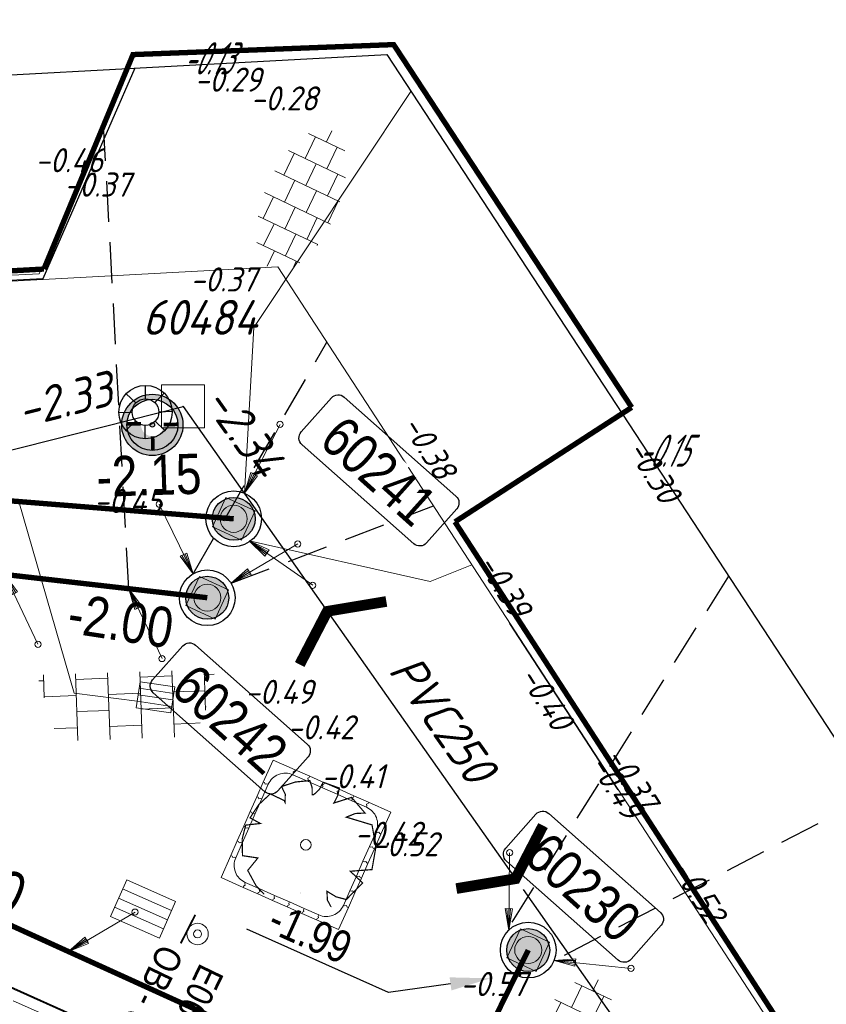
# Model space of a CAD drawing. Header units: metres. Extents: x 111546 to 149831, y 498798 to 507863.
# Tile 713 of 1056: x 112098 to 112113, y 501583 to 501601. Entities that reach past the tile are written whole.
import ezdxf
from ezdxf import colors
from ezdxf.entities.mleader import LeaderData, LeaderLine
from ezdxf.enums import TextEntityAlignment as Align
from ezdxf.math import Vec2, Vec3

# ---------------------------------------------------------------- set-up
doc = ezdxf.new("R2010")
doc.units = ezdxf.units.M
for name, pattern in [('ACAD_ISO13W100', [36, 12, -3, 12, -3, 0, -3, 0, -3]), ('DASHDOT', [25.4, 12.7, -6.35, 0, -6.35]), ('DASHED', [19.05, 12.7, -6.35]), ('HIDDENX2', [19.05, 12.7, -6.35]), ('JIS_02_0.7', [1.35, 0.75, -0.6]), ('RI-HWA', [7.4, 5, -2.4])]:
    doc.linetypes.add(name, pattern=pattern)
for name, color, linetype in [('0-bs-hoogte dorpel', 130, 'Continuous'), ('0-hoogte mv-bestaand', 253, 'Continuous'), ('0-werkgrens', 210, 'FENCELINE1'), ('2-nw- bob-DWA', 20, 'Continuous'), ('2-nw-bob-HWA', 160, 'Continuous'), ('2-nw-diameter DWA', 20, 'Continuous'), ('2-nw-DWA inspectieput nr', 2, 'Continuous'), ('2-nw-HWA inspectieput nr', 2, 'Continuous'), ('2-nw-inspectieput-DWA-PP', 93, 'Continuous'), ('2-nw-inspectieput-HWA', 160, 'Continuous'), ('2-nw-streng-DWA PVC', 131, 'DASHED'), ('2-nw-streng-HWA', 160, 'RI-HWA'), ('2-vw-DWA Put inspectie nummer', 54, 'Continuous'), ('2-vw-DWA-streng-PVC250-excl grondwerk', 41, 'RI-HWA-V'), ('2-vw-DWA-streng-volschuimen-PVC 250', 54, 'RI-VOLSCHUIMEN'), ('2-vw-Put inspectie', 54, 'DASHED'), ('2-vw-schildmuur', 40, 'Continuous'), ('2-vw-Streng gemengd  bobtot', 54, 'Continuous'), ('2-vw-Streng gemengd diameter', 54, 'Continuous'), ('3-vw-band-ob 6x20', 30, 'Continuous'), ('3-vw-band-trb-13-15x25', 230, 'Continuous'), ('3-vw-HV-304010-Opbreken tegels-opp', 150, 'AI-KADASTRAAL'), ('3-vw-lichtmast- ter (ver)plaatsen-verwijderen', 200, 'Continuous'), ('3-vw-verkeersbord tekst', 3, 'JIS_02_0.7'), ('6-OVL-nw-lichtmast D+E', 150, 'Continuous'), ('6-OVL-nw-lichtmast nr', 2, 'Continuous'), ('B01_HOOFDGEBOUW', 1, 'Continuous'), ('Q26_BOOM', 252, 'Continuous'), ('V02_KNTOPENVERH', 252, 'Continuous')]:
    doc.layers.add(name, color=color, linetype=linetype)
for name, color, linetype, lineweight in [('0-kadastrale percelen', 253, 'AI-KADASTRAAL', 9), ('2-nw-inlaat-dwa 125', 10, 'Continuous', 15), ('2-nw-inlaat-hwa 125', 160, 'Continuous', 15), ('2-YY-huisaansluiting DWA 125mm', 10, 'HIDDENX2', 30), ('2-YY-kolkleiding HWA 125mm', 150, 'Continuous', 15), ('3-nw-arcering-trottoir', 2, 'Continuous', 15), ('3-nw-band-ob 10x20', 7, 'Continuous', 13), ('3-nw-band-ob 10x20-achterkant', 7, 'DASHDOT', 13), ('3-nw-band-trb18-20x20-achterkant-zandbed', 161, 'ACAD_ISO13W100', 15), ('3-nw-band-trb18-20x20-voorkant-zandbed', 7, 'Continuous', 13), ('3-nw-boomkrans', 3, 'Continuous', 13), ('3-nw-kolk-stratkolk', 7, 'Continuous', 13), ('3-nw-putrand-bestrating-dwa', 30, 'Continuous', 13), ('3-nw-putrand-bestrating-hwa', 151, 'Continuous', 13), ('3-vw-kolk-straatkolk', 50, 'Continuous', 13), ('3-vw-verharding', 3, 'Continuous', 15), ('3-vw-verkeersbord-paal', 7, 'Continuous', 15)]:
    doc.layers.add(name, color=color, linetype=linetype, lineweight=lineweight)
doc.layers.add('3-nw-menggranulaat', color=7, linetype='Continuous', lineweight=13, true_color=0xebebeb)
doc.styles.get("Standard").update_dxf_attribs({"font": 'isocp-ie.shx'})
doc.styles.add('veysel', font='isocp-ie.shx', dxfattribs={"height": 0.1})
doc.styles.add('Zaanstad', font='ARIALN.TTF')
doc.styles.add('Zaanstad 1-100 3.5mm', font='ARIALN.TTF', dxfattribs={"height": 0.35})
doc.styles.add('Zaanstad 1-200 1.8mm', font='ARIALN.TTF', dxfattribs={"height": 0.36})
doc.styles.add('Zaanstad 1-200 2.0mm', font='ARIALN.TTF', dxfattribs={"height": 0.4})
doc.styles.add('Zaanstad 1-500 1.8mm', font='ARIALN.TTF', dxfattribs={"height": 0.9})
doc.styles.add('Zaanstad 1-500 2.0mm', font='ARIALN.TTF', dxfattribs={"height": 1})
doc.linetypes.add('AI-KADASTRAAL', pattern='A,5.5,-2,["K",Standard,S=1.8,R=0,X=0,Y=-0.9],-2,5.5,-2,[5,NLCS.SHX,S=0.75,R=0,X=0,Y=0],-2', length=19)
doc.linetypes.add('FENCELINE1', pattern='A,6.35,-2.54,[133,ltypeshp.shx,S=2.54,R=0,X=-2.54,Y=0],-2.54,25.4', length=36.83)
doc.linetypes.add('RI-HWA-V', pattern='A,2.5,[24,NLCS.SHX,S=1,R=0,X=0,Y=0],2.5,-1.8', length=6.8)
doc.linetypes.add('RI-VOLSCHUIMEN', pattern='A,0,[50,NLCS.SHX,S=0.5,R=0,X=0,Y=0],4', length=4)
pattern_1 = [(294.51638, (112010.33835, 501946.37295), (-0.2375469, -0.6359021), [0.4, -0.56]), (294.51638, (112010.27896, 501946.21397), (-0.2375469, -0.6359021), [0.16, -0.8]), (294.51638, (112010.49732, 501946.31356), (-0.2375469, -0.6359021), [0.16, -0.8])]

# ---------------------------------------------------------------- blocks, each defined once
blk = doc.blocks.new('Q21')
at = {"color": 0, "linetype": 'ByBlock', "lineweight": -2}
for p, q in [((-0.003, 0.25), (0.001, 0.5)), ((-0.181, 0.172), (-0.363, 0.343)), ((0.173, 0.18), (0.351, 0.353)), ((0.25, 0.008), (0.5, 0.015)), ((-0.25, -0.008), (-0.5, -0.015)), ((-0.186, -0.167), (-0.365, -0.341)), ((0.183, -0.171), (0.357, -0.336)), ((-0.01, -0.25), (-0.014, -0.5))]:
    blk.add_line(p, q, dxfattribs=at)
for radius in [0.498, 0.25]:
    blk.add_circle((0, 0), radius, dxfattribs=at)
blk = doc.blocks.new('Q26')
at = {"linetype": 'Continuous', "lineweight": 20, "const_width": 0.0225}
blk.add_lwpolyline([(0.757, 0.516), (1.237, 0.371), (1.308, -0.046), (1.235, -0.463), (0.83, -0.494), (1.061, -0.711), (0.757, -1.022), (0.565, -0.971), (0.395, -0.867), (0.404, -1.032), (0.49, -1.198), (0.163, -1.271), (-0.015, -1.136), (-0.097, -0.929), (-0.141, -1.084), (-0.112, -1.255), (-0.489, -1.131), (-0.532, -0.774), (-0.668, -0.854), (-0.707, -0.996), (-0.927, -0.766), (-1.083, -0.479), (-0.894, -0.246), (-1.181, -0.203), (-1.187, 0.104), (-1.122, 0.367), (-0.847, 0.398), (-1.04, 0.503), (-0.879, 0.749), (-0.663, 0.95), (-0.402, 0.826), (-0.388, 0.795), (-0.382, 0.942), (-0.452, 1.088), (-0.194, 1.172), (0.076, 1.199), (0.118, 1.07), (0.119, 0.935), (0.148, 0.935), (0.252, 1.031), (0.325, 1.167), (0.626, 1.059), (0.6, 0.925), (0.525, 0.78), (0.856, 0.885), (1.105, 0.593), (0.924, 0.584)], close=True, dxfattribs=at)
at = {"linetype": 'Continuous', "lineweight": 20}
blk.add_circle((0.001, -0.001), 0.0983, dxfattribs=at)
blk = doc.blocks.new('PUTVNB')
at = {"linetype": 'Continuous', "lineweight": 13}
blk.add_line((-0.008, -0.504), (-0.004, -0.498), dxfattribs=at)
at = {"linetype": 'Continuous', "lineweight": 13, "ltscale": 0.04, "flags": 128}
blk.add_lwpolyline([(-0.5, 0.5), (-0.5, -0.5), (0.5, -0.5), (0.5, 0.5), (-0.5, 0.5)], dxfattribs=at)
at = {"linetype": 'Continuous', "lineweight": 13}
blk.add_point((0, 0), dxfattribs=at)
blk = doc.blocks.new('2-inspectieput rond 80cm')
at = {"ltscale": 0.03}
h = blk.add_hatch(color=256, dxfattribs=at)
h.dxf.hatch_style = 1
edge = h.paths.add_edge_path()
edge.add_arc((0, 0), 0.4, 0, 360)
for radius in [0.52, 0.4]:
    blk.add_circle((0, 0), radius)
blk = doc.blocks.new('schildmuur')
at = {"const_width": 0.2}
blk.add_lwpolyline([(-1, -0.5), (0, 0), (1, -0.5)], dxfattribs=at)
blk = doc.blocks.new('tgls')
at = {"linetype": 'Continuous'}
for p, q in [((-1.018, -0.663), (-1.018, 0.575)), ((-0.418, -0.668), (-0.418, 0.573)), ((0.182, -0.673), (0.182, 0.57)), ((0.782, -0.678), (0.782, 0.568)), ((-1.018, 0.329), (-1.552, 0.329)), ((0.182, 0.329), (-0.418, 0.329)), ((1.218, 0.329), (0.782, 0.329)), ((-1.618, 0.029), (-1.635, 0.029)), ((-1.618, -0.658), (-1.618, 0.09)), ((-0.418, 0.029), (-1.018, 0.029)), ((0.782, 0.029), (0.182, 0.029)), ((-1.018, -0.271), (-1.618, -0.271)), ((0.182, -0.271), (-0.418, -0.271)), ((1.382, -0.271), (0.782, -0.271)), ((1.382, -0.682), (1.382, -0.248)), ((-1.618, -0.571), (-1.803, -0.571)), ((-0.418, -0.571), (-1.018, -0.571)), ((0.782, -0.571), (0.182, -0.571)), ((1.473, -0.571), (1.382, -0.571))]:
    blk.add_line(p, q, dxfattribs=at)
blk = doc.blocks.new('straatkolk_M')
at = {"linetype": 'Continuous'}
for p, q in [((-0.404, 0.475), (-0.569, -0.255)), ((0.569, 0.255), (-0.404, 0.475)), ((0.569, 0.255), (0.404, -0.475)), ((0.404, -0.475), (-0.569, -0.255))]:
    blk.add_line(p, q, dxfattribs=at)
blk = doc.blocks.new('Bestaande straatkolk')
for points in [[(-0.499, 0.559), (0.499, 0.559)], [(-0.499, 0.374), (0.499, 0.374)], [(-0.499, 0.189), (0.499, 0.189)]]:
    blk.add_lwpolyline(points)
at = {"rotation": 12.74062106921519}
blk.add_blockref('straatkolk_M', (0, 0.374), dxfattribs=at)
blk = doc.blocks.new('paal_verkeersbord')
at = {"const_width": 0.035}
blk.add_lwpolyline([(-0.3, -0.2), (0.3, -0.2)], dxfattribs=at)
for radius in [0.2, 0.0745]:
    blk.add_circle((0, 0), radius)
blk = doc.blocks.new('putrand')
blk.add_lwpolyline([(-0.3, -0.3), (0.3, -0.3), (0.3, 0.3), (-0.3, 0.3)], close=True)
blk.add_circle((0, 0), 0.253)
blk = doc.blocks.new('2-inlaat')
for p, q in [((-1.728, 2.693), (0, 0)), ((0, 0), (-0.357, 0.822))]:
    blk.add_line(p, q)
blk.add_lwpolyline([(-0.357, 0.822), (-0.618, 0.653), (0, 0), (-0.424, 0.781), (-0.552, 0.694), (0, 0), (-0.491, 0.739)])
blk.add_circle((-1.728, 2.693), 0.128)
blk = doc.blocks.new('6-OVL-LM 3.5m fietspad')
at = {"linetype": 'ByBlock', "lineweight": -2}
h = blk.add_hatch(color=0, dxfattribs=at)
h.paths.add_polyline_path([(0, 0.42, 1), (0, -0.42, 1)])
h.paths.add_polyline_path([(0, -0.35, -1), (0, 0.35, -1)], flags=16)
h.paths.add_polyline_path([(0, -0.032, -1), (0, 0.032, -1)], flags=0)
h = blk.add_hatch(color=0, dxfattribs=at)
h.dxf.hatch_style = 1
h.paths.add_polyline_path([(0, 0.156, -0.031603), (0.02, 0.155), (0.02, 0.349, 0.014031), (0, 0.35, 0.414214), (-0.35, 0), (-0.156, 0, -0.414214)])
h.paths.add_polyline_path([(0, -0.35), (0, -0.156, -0.414214), (-0.156, 0), (-0.35, 0, 0.414214)])
at = {"color": 0, "linetype": 'ByBlock', "lineweight": -2, "const_width": 0.05}
for points in [[(0.02, 0.349), (0.02, 0.155)], [(-0.156, 0), (-0.35, 0)], [(0, -0.156), (0, -0.35)]]:
    blk.add_lwpolyline(points, dxfattribs=at)
at = {"color": 0, "linetype": 'ByBlock', "lineweight": -2}
for radius in [0.42, 0.35, 0.0315]:
    blk.add_circle((0, 0), radius, dxfattribs=at)
at = {"ltscale": 2.5, "style": 'Zaanstad 1-200 2.0mm', "flags": 1}
blk.add_attdef('STRAAT', (1.192, -1.016), '', height=0.4, dxfattribs=at)
at = {"layer": '6-OVL-nw-lichtmast nr', "ltscale": 0.05, "style": 'Zaanstad'}
blk.add_attdef('MAST', (1.228, 0.306), '', height=0.4, dxfattribs=at)
blk = doc.blocks.new('3-boomkrans hoekstuk')
blk.add_lwpolyline([(-0.35, 0), (-0.375, 0), (-0.35, 0, -0.414214), (0, 0.35), (0, 0.375), (-0.02, 0.4), (0, 0.425), (0, 0.45), (-0.45, 0.45), (-0.45, 0), (-0.425, 0), (-0.45, 0)], format="xyb")
blk.add_lwpolyline([(-0.425, 0), (-0.4, -0.02), (-0.375, 0)])
blk = doc.blocks.new('3-boomkrans passtuk')
blk.add_lwpolyline([(0, 0.075), (-0.02, 0.05), (0, 0.025), (0, 0), (0.3, 0), (0.3, 0.025), (0.28, 0.05), (0.3, 0.075), (0.3, 0.1), (0, 0.1)], close=True)
blk = doc.blocks.new('*U783')
for name, p in [('3-boomkrans hoekstuk', (-0.75, 0.75)), ('3-boomkrans passtuk', (-0.75, 1.1)), ('3-boomkrans passtuk', (-0.45, 1.1)), ('3-boomkrans passtuk', (-0.15, 1.1)), ('3-boomkrans passtuk', (0.15, 1.1)), ('3-boomkrans passtuk', (0.45, 1.1))]:
    blk.add_blockref(name, p)
for name, p, rotation in [('3-boomkrans hoekstuk', (0.75, 0.75), 270), ('3-boomkrans passtuk', (-1.1, 0.45), 90), ('3-boomkrans passtuk', (1.1, 0.75), 270), ('3-boomkrans passtuk', (-1.1, 0.15), 90), ('3-boomkrans passtuk', (1.1, 0.45), 270), ('3-boomkrans passtuk', (-1.1, -0.15), 90), ('3-boomkrans passtuk', (1.1, 0.15), 270), ('3-boomkrans passtuk', (-1.1, -0.45), 90), ('3-boomkrans passtuk', (1.1, -0.15), 270), ('3-boomkrans passtuk', (-1.1, -0.75), 90), ('3-boomkrans passtuk', (1.1, -0.45), 270), ('3-boomkrans hoekstuk', (0.75, -0.75), 180), ('3-boomkrans hoekstuk', (-0.75, -0.75), 89.99999999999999), ('3-boomkrans passtuk', (-0.45, -1.1), 180), ('3-boomkrans passtuk', (-0.15, -1.1), 180), ('3-boomkrans passtuk', (0.15, -1.1), 180), ('3-boomkrans passtuk', (0.45, -1.1), 180), ('3-boomkrans passtuk', (0.75, -1.1), 180)]:
    blk.add_blockref(name, p, dxfattribs=dict(rotation=rotation))

msp = doc.modelspace()

# ---------------------------------------------------------------- hatches: boundary and pattern name
at = {"layer": '3-nw-arcering-trottoir'}
h = msp.add_hatch(dxfattribs=at)
h.set_pattern_fill('AVH-TEGEL_300X300_HALFST', color=256, scale=1.5, angle=404.48263, style=0, pattern_type=2)
h.set_pattern_definition([(64.50611248, (-284935.9051, 819007.42354), (-0.00940535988, 0.50302737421), [0.45, -0.45]), (154.50611248, (-284935.9051, 819007.42354), (-0.19368666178, -0.40618404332), [])])
edge = h.paths.add_edge_path()
edge.add_ellipse((112103.627, 501597.9283), major_axis=(0.5517, 1.2939), ratio=0.488545, start_angle=0, end_angle=360)
h = msp.add_hatch(dxfattribs=at)
h.set_pattern_fill('AVH-TEGEL_300X300_HALFST', color=256, scale=1.5, angle=404.48263, style=0, pattern_type=2)
h.set_pattern_definition([(64.50611248, (-284930.93395, 818991.57442), (-0.00940535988, 0.50302737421), [0.45, -0.45]), (154.50611248, (-284930.93395, 818991.5744), (-0.19368666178, -0.40618404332), [])])
edge = h.paths.add_edge_path()
edge.add_ellipse((112108.5981, 501582.0792), major_axis=(0.5517, 1.2939), ratio=0.488545, start_angle=0, end_angle=360)
at = {"layer": '3-nw-menggranulaat', "ltscale": 0.02}
h = msp.add_hatch(color=256, dxfattribs=at)
h.dxf.hatch_style = 1
edge = h.paths.add_edge_path()
edge.add_arc((112001.698, 501254.9293), 191.0978, 65.157628, 68.54918, ccw=False)
edge.add_arc((112051.5937, 501362.7078), 72.3301, 58.728744, 65.15638, ccw=False)
edge.add_arc((112051.9885, 501363.7727), 71.2153, 53.128423, 58.555518, ccw=False)
edge.add_arc((112109.7502, 501439.076), 23.7066, 230.65127, 256.57782)
edge.add_line((112104.2473, 501416.0169), (112103.2894, 501419.9684))
edge.add_arc((112112.977, 501444.7965), 26.6512, 237.88147, 248.68499, ccw=False)
edge.add_arc((112164.7613, 501522.5479), 120.0615, 234.033446, 236.678612, ccw=False)
edge.add_arc((112059.1446, 501375.1409), 61.2836, 55.054594, 58.728773)
edge.add_arc((112051.5933, 501362.7072), 75.8308, 58.728773, 65.156409)
edge.add_arc((112001.698, 501254.9293), 194.5978, 65.157628, 68.549965)
edge.add_arc((110702.9936, 497927.1044), 3766.8587, 68.6746807, 68.8977944)
edge.add_arc((112177.1944, 501730.1081), 311.9351, 242.796586, 247.770921, ccw=False)
edge.add_arc((112034.708, 501452.9589), 0.305, 164.6922, 247.8295, ccw=False)
edge.add_line((112034.4139, 501453.0394), (112034.5326, 501453.2655))
edge.add_line((112034.5326, 501453.2655), (112031.5168, 501454.8335))
edge.add_line((112031.5168, 501454.8335), (112031.0519, 501453.9907))
edge.add_arc((112030.7892, 501454.1356), 0.3, 231.13017, 331.11964, ccw=False)
edge.add_line((112030.6009, 501453.902), (112028.9217, 501455.2555))
edge.add_arc((112008.6918, 501427.6832), 34.1977, 53.73245, 61.20333)
edge.add_arc((112196.9704, 501771.6456), 357.9235, 232.750083, 241.314196, ccw=False)
edge.add_arc((111980.5292, 501486.9543), 0.3, 141.9463, 226.27403, ccw=False)
edge.add_line((111980.293, 501487.1392), (111980.4168, 501487.2974))
edge.add_line((111980.4168, 501487.2974), (111977.7245, 501489.3714))
edge.add_line((111977.7245, 501489.3714), (111977.5962, 501489.2129))
edge.add_arc((111977.3591, 501489.3967), 0.3, 231.9463, 322.22415, ccw=False)
edge.add_arc((112183.8463, 501755.0102), 336.7335, 231.040572, 232.138425, ccw=False)
edge.add_arc((112182.5932, 501757.506), 337.8959, 220.566267, 231.471905, ccw=False)
edge.add_line((111925.9091, 501537.7631), (111924.814, 501538.9138))
edge.add_line((111924.814, 501538.9138), (111924.2688, 501539.4794))
edge.add_line((111924.2688, 501539.4794), (111923.5727, 501540.1514))
edge.add_line((111923.5727, 501540.1514), (111923.062, 501540.6079))
edge.add_line((111923.062, 501540.6079), (111921.6684, 501541.8303))
edge.add_line((111921.6684, 501541.8303), (111920.9772, 501542.4758))
edge.add_line((111920.9772, 501542.4758), (111919.1418, 501544.1465))
edge.add_line((111919.1418, 501544.1465), (111913.4894, 501549.4428))
edge.add_line((111913.4894, 501549.4428), (111910.022, 501552.7518))
edge.add_arc((111923.8992, 501567.7123), 20.4057, 215.1917, 227.15117, ccw=False)
edge.add_line((111907.2231, 501555.9522), (111906.5301, 501556.9348))
edge.add_line((111906.5301, 501556.9348), (111901.6864, 501564.2844))
edge.add_arc((111902.3519, 501564.7283), 0.8, 131.72399, 213.70598, ccw=False)
edge.add_line((111901.8195, 501565.3254), (111902.7886, 501566.1896))
edge.add_line((111902.7886, 501566.1896), (111900.5994, 501568.6589))
edge.add_line((111900.5994, 501568.6589), (111900.1549, 501568.2625))
edge.add_arc((111899.6225, 501568.8596), 0.8, 216.71707, 311.72399, ccw=False)
edge.add_line((111898.9812, 501568.3813), (111897.54, 501570.3136))
edge.add_arc((111772.2737, 501477.014), 156.1937, 36.679082, 48.164313)
edge.add_line((111876.4543, 501593.3878), (111874.8319, 501591.4998))
edge.add_arc((111771.4048, 501476.2953), 154.8201, 36.700144, 48.083473, ccw=False)
edge.add_line((111895.5355, 501568.8199), (111898.8593, 501564.0338))
edge.add_line((111898.8593, 501564.0338), (111905.3584, 501554.1339))
edge.add_line((111905.3584, 501554.1339), (111906.9046, 501552.4156))
edge.add_line((111906.9046, 501552.4156), (111913.78, 501545.912))
edge.add_arc((111912.8891, 501544.9653), 1.3, -43.26018, 46.73982, ccw=False)
edge.add_line((111913.8359, 501544.0744), (111913.7325, 501543.9646))
edge.add_line((111913.7325, 501543.9646), (111915.8445, 501541.9772))
edge.add_line((111915.8445, 501541.9772), (111915.9441, 501542.0831))
edge.add_arc((111916.8908, 501541.1922), 1.3, 47.69038, 136.73982, ccw=False)
edge.add_line((111917.7659, 501542.1535), (111919.3503, 501540.7113))
edge.add_line((111919.3503, 501540.7113), (111920.0576, 501540.0508))
edge.add_line((111920.0576, 501540.0508), (111921.471, 501538.811))
edge.add_line((111921.471, 501538.811), (111921.9389, 501538.3928))
edge.add_line((111921.9389, 501538.3928), (111922.5707, 501537.7827))
edge.add_line((111922.5707, 501537.7827), (111923.0807, 501537.2536))
edge.add_line((111923.0807, 501537.2536), (111924.129, 501536.1523))
edge.add_arc((112182.606, 501757.5182), 340.3135, 220.57754, 231.46588)
edge.add_arc((112197.293, 501772.0462), 360.8357, 231.07875, 241.303034)
edge.add_arc((112007.7091, 501426.1344), 33.6227, 49.73343, 60.96455, ccw=False)
edge.add_arc((112028.8645, 501451.2589), 0.7839, -83.36949, 42.65398, ccw=False)
edge.add_line((112028.955, 501450.4803), (112031.5441, 501448.28))
edge.add_line((112031.5441, 501448.28), (112031.8857, 501448.6756))
edge.add_arc((112033.171, 501447.5628), 1.7, 62.97169, 139.11462, ccw=False)
edge.add_arc((112177.1547, 501730.0166), 315.3354, 242.989412, 247.77186)
edge.add_arc((110974.1351, 498626.0188), 3013.6949, 68.6444967, 68.9242664, ccw=False)
edge = h.paths.add_edge_path()
edge.add_line((112111.9121, 501441.0392), (112112.1191, 501440.9125))
edge.add_line((112112.1191, 501440.9125), (112110.4333, 501438.1575))
edge.add_line((112110.4333, 501438.1575), (112110.375, 501438.2061))
edge.add_arc((112108.6256, 501435.7054), 3.0518, 55.02503, 92.90173)
edge.add_arc((112109.2258, 501423.8652), 14.9073, 92.90173, 99.23873)
edge.add_arc((112100.3974, 501478.1406), 40.0815, 269.48073, 279.23873, ccw=False)
edge.add_arc((112100.3155, 501469.1003), 31.0408, 252.56044, 269.48073, ccw=False)
edge.add_arc((112170.1164, 501691.2975), 263.9437, 245.240897, 252.560441, ccw=False)
edge.add_line((112059.5757, 501451.6164), (112050.7963, 501455.6654))
edge.add_line((112050.7963, 501455.6654), (112047.4499, 501457.2685))
edge.add_arc((112190.023, 501757.5748), 332.4319, 243.111802, 244.603553, ccw=False)
edge.add_arc((112039.3202, 501460.3675), 0.8, 63.2445, 152.48679)
edge.add_line((112038.6106, 501460.7371), (112037.8612, 501459.2982))
edge.add_line((112037.8612, 501459.2982), (112034.9344, 501460.8226))
edge.add_line((112034.9344, 501460.8226), (112035.6742, 501462.2431))
edge.add_arc((112034.9647, 501462.6126), 0.8, 332.48762, 420.59381)
edge.add_arc((112275.291, 501908.2182), 505.4817, 235.788916, 241.662589, ccw=False)
edge.add_line((111991.0872, 501490.1991), (111991.0604, 501489.3846))
edge.add_line((111991.0604, 501489.3846), (111990.3902, 501488.4659))
edge.add_line((111990.3902, 501488.4659), (111990.2041, 501488.6082))
edge.add_line((111990.2041, 501488.6082), (111990.0793, 501488.4452))
edge.add_line((111990.0793, 501488.4452), (111977.7692, 501497.8639))
edge.add_line((111977.7692, 501497.8639), (111977.565, 501498.0276))
edge.add_line((111977.565, 501498.0276), (111978.095, 501498.6415))
edge.add_line((111978.095, 501498.6415), (111979.39, 501499.3726))
edge.add_arc((111997.1799, 501521.5675), 28.4446, 224.07846, 231.28689, ccw=False)
edge.add_arc((112011.2297, 501537.5601), 49.6925, 220.73376, 226.05653, ccw=False)
edge.add_arc((112004.0606, 501531.3864), 40.2315, 216.40767, 220.73376, ccw=False)
edge.add_arc((111935.6825, 501480.9596), 44.7298, 36.40767, 46.82882)
edge.add_line((111966.2858, 501513.5816), (111959.0785, 501520.3429))
edge.add_arc((111919.1455, 501479.1951), 57.3392, 45.858344, 48.741754)
edge.add_arc((111890.7668, 501446.8448), 100.3729, 48.741754, 56.755786)
edge.add_arc((111976.1671, 501575.8307), 54.3253, 222.88148, 236.00412, ccw=False)
edge.add_arc((112182.606, 501757.5182), 329.3135, 218.703715, 221.603545, ccw=False)
edge.add_line((111925.6131, 501551.6007), (111920.7591, 501557.616))
edge.add_arc((111461.8769, 501177.7845), 595.6885, 39.6156525, 41.2763376)
edge.add_arc((111908.9574, 501570.2273), 0.8, 41.27634, 131.66159)
edge.add_line((111908.4257, 501570.825), (111908.1369, 501570.568))
edge.add_line((111908.1369, 501570.568), (111905.8768, 501573.1081))
edge.add_line((111905.8768, 501573.1081), (111906.175, 501573.3734))
edge.add_arc((111905.6432, 501573.9711), 0.8, 311.66159, 401.75791)
edge.add_arc((111461.8769, 501177.7845), 595.6885, 41.757908, 42.8449809)
edge.add_line((111898.6335, 501582.8629), (111897.607, 501581.9109))
edge.add_line((111897.607, 501581.9109), (111894.0227, 501585.7427))
edge.add_line((111894.0227, 501585.7427), (111895.0401, 501586.7032))
edge.add_arc((111980.691, 501669.1707), 118.899, 222.95778, 223.915217, ccw=False)
edge.add_arc((112803.4011, 502423.9206), 1235.3633, 220.7094983, 222.5739803, ccw=False)
edge.add_line((111866.9632, 501618.1869), (111868.8255, 501619.8336))
edge.add_arc((112774.578, 502398.8635), 1194.6862, 220.6985415, 222.6242771)
edge.add_arc((111460.9003, 501176.9176), 599.4937, 39.6184709, 43.5335799, ccw=False)
edge.add_line((111922.6949, 501559.1981), (111927.5614, 501553.1673))
edge.add_arc((112098.3634, 501688.0234), 217.6223, 218.292712, 220.747944)
edge.add_line((111933.4953, 501545.9742), (111937.5449, 501541.2959))
edge.add_arc((111972.5269, 501571.5771), 46.2676, 220.8802, 236.75579)
edge.add_arc((111890.7668, 501446.8448), 102.8729, 48.741754, 56.755786, ccw=False)
edge.add_arc((111919.1455, 501479.1951), 59.8392, 45.878833, 48.741754, ccw=False)
edge.add_line((111960.8042, 501522.1518), (111967.9962, 501515.4049))
edge.add_arc((111935.6825, 501480.9596), 47.2298, 36.40767, 46.82882, ccw=False)
edge.add_arc((112004.0606, 501531.3864), 37.7315, 216.40767, 220.73376)
edge.add_arc((112011.2297, 501537.5601), 47.1925, 220.73376, 226.10946)
edge.add_arc((111997.1799, 501521.5675), 25.9446, 223.98411, 233.56858)
edge.add_line((111981.7724, 501500.6933), (111991.3844, 501493.8705))
edge.add_arc((112275.291, 501908.2182), 502.2817, 235.581477, 241.662589)
edge.add_line((112036.8764, 501466.1261), (112048.8348, 501460.1532))
edge.add_line((112048.8348, 501460.1532), (112052.1577, 501458.5615))
edge.add_line((112052.1577, 501458.5615), (112060.9159, 501454.5222))
edge.add_arc((112170.1164, 501691.2975), 260.7437, 245.240897, 252.560441)
edge.add_arc((112100.3155, 501469.1003), 27.8408, 252.56044, 257.84744)
edge.add_line((112094.4546, 501441.8834), (112094.9128, 501441.7597))
edge.add_arc((112099.9286, 501461.9459), 20.8, 256.04601, 272.71497)
edge.add_line((112100.9139, 501441.1693), (112103.5978, 501441.3677))
at = {"layer": '3-vw-HV-304010-Opbreken tegels-opp', "ltscale": 0.01}
h = msp.add_hatch(dxfattribs=at)
h.set_pattern_fill('GOST_GLASS', color=256, scale=0.08)
h.set_pattern_definition(pattern_1)
h.paths.add_polyline_path([(112101.2411, 501600.1967), (112102.4745, 501600.065), (112102.8698, 501600.9126), (112101.6363, 501601.0444)], flags=9)
h = msp.add_hatch(dxfattribs=at)
h.set_pattern_fill('GOST_GLASS', color=256, scale=0.08)
h.set_pattern_definition(pattern_1)
h.paths.add_polyline_path([(112109.7385, 501592.8731), (112110.9719, 501592.7413), (112111.3672, 501593.589), (112110.1337, 501593.7207)], flags=9)

# ---------------------------------------------------------------- linework, layer by layer
at = {"layer": '0-kadastrale percelen', "ltscale": 0.25}
msp.add_lwpolyline([(112110.92, 501614.11), (112108.87, 501612.64), (112092.84, 501611.77), (112092.82, 501612.37), (112044.35, 501609.85), (112045.41, 501591.22), (112081.87, 501593.22), (112081.73, 501595.52), (112103.189, 501596.673), (112114.831, 501578.786), (112115.504, 501578.411), (112133.521, 501590.222), (112131.824, 501592.67), (112137.38, 501596.3), (112140.89, 501598.77), (112123.88, 501624.09), (112120.16, 501621.54), (112110.25, 501615.05)], close=True, dxfattribs=at)
at = {"layer": '0-werkgrens', "ltscale": 0.1, "const_width": 0.1}
for points in [[(112092.6798, 501596.2952), (112098.8209, 501596.6343)], [(112109.7905, 501594.0518), (112106.4916, 501591.9145)]]:
    msp.add_lwpolyline(points, dxfattribs=at)
at = {"layer": '2-nw-DWA inspectieput nr', "elevation": 0.6224, "flags": 128}
for points in [[(112100.8479, 501588.963), (112101.4113, 501589.5988, -0.4142136), (112101.6512, 501589.6133), (112103.7353, 501587.7663, -0.4142136), (112103.7498, 501587.5265), (112103.1864, 501586.8907, -0.4142136), (112102.9465, 501586.8762), (112100.8624, 501588.7232, -0.4142136)], [(112107.4392, 501585.8213), (112108.0026, 501586.4571, -0.4142136), (112108.2424, 501586.4716), (112110.3266, 501584.6246, -0.4142136), (112110.341, 501584.3847), (112109.7776, 501583.749, -0.4142136), (112109.5378, 501583.7345), (112107.4536, 501585.5815, -0.4142136)]]:
    msp.add_lwpolyline(points, format="xyb", close=True, dxfattribs=at)
at = {"layer": '2-nw-HWA inspectieput nr', "ltscale": 0.05, "elevation": 0.6224, "flags": 128}
msp.add_lwpolyline([(112103.6232, 501593.5934), (112104.1866, 501594.2292, -0.4142136), (112104.4264, 501594.2437), (112106.5106, 501592.3967, -0.4142136), (112106.5251, 501592.1568), (112105.9616, 501591.5211, -0.4142136), (112105.7218, 501591.5066), (112103.6376, 501593.3536, -0.4142136)], format="xyb", close=True, dxfattribs=at)
at = {"layer": '2-nw-streng-DWA PVC', "ltscale": 0.1, "const_width": 0.1}
for points in [[(112101.87, 501590.4986), (112090.5638, 501591.7972)], [(112087.9414, 501589.0514), (112106.2812, 501580.7074)], [(112106.2867, 501580.7186), (112107.8598, 501583.9212)]]:
    msp.add_lwpolyline(points, dxfattribs=at)
at = {"layer": '2-nw-streng-HWA', "ltscale": 0.25, "const_width": 0.1}
msp.add_lwpolyline([(112102.3627, 501591.9714), (112089.3611, 501593.0174)], dxfattribs=at)
at = {"layer": '2-vw-DWA-streng-PVC250-excl grondwerk', "ltscale": 0.2, "elevation": 0.35, "flags": 128}
for points in [[(112076.418, 501587.742), (112101.417, 501594.071)], [(112101.417, 501594.071), (112104.1092, 501590.2445)], [(112107.7625, 501585.0518), (112112.612, 501578.159)]]:
    msp.add_lwpolyline(points, dxfattribs=at)
at = {"layer": '2-vw-DWA-streng-volschuimen-PVC 250', "ltscale": 0.4, "elevation": 0.35, "flags": 128}
msp.add_lwpolyline([(112104.1092, 501590.2445), (112107.6212, 501585.2526)], dxfattribs=at)
at = {"layer": '2-YY-huisaansluiting DWA 125mm', "ltscale": 0.06}
msp.add_lwpolyline([(112100.4059, 501590.6668), (112099.936, 501599.3199)], dxfattribs=at)
at = {"layer": '2-YY-kolkleiding HWA 125mm', "ltscale": 0.06}
msp.add_lwpolyline([(112100.561, 501588.5681), (112099.3857, 501588.7162), (112098.3522, 501592.2941)], dxfattribs=at)
at = {"layer": '2-YY-kolkleiding HWA 125mm', "ltscale": 0.06, "elevation": 0}
msp.add_lwpolyline([(112102.6535, 501591.5581), (112106.0324, 501590.8042), (112106.8078, 501591.113)], dxfattribs=at)
at = {"layer": '3-nw-band-ob 10x20', "ltscale": 0.05}
msp.add_lwpolyline([(112100.518, 501600.385), (112098.8, 501596.45), (112093.49, 501596.18)], dxfattribs=at)
at = {"layer": '3-nw-band-ob 10x20-achterkant', "ltscale": 0.05}
msp.add_lwpolyline([(112100.4264, 501600.425), (112098.7331, 501596.5467), (112093.4849, 501596.2799)], dxfattribs=at)
at = {"layer": '3-nw-band-trb18-20x20-achterkant-zandbed', "ltscale": 0.05}
msp.add_lwpolyline([(112084.5164, 501588.6094, -0.1110044), (112086.6089, 501588.1883), (112108.5013, 501578.3812, -0.4174051), (112108.9007, 501577.3161), (112108.683, 501576.844)], format="xyb", dxfattribs=at)
at = {"layer": '3-nw-band-trb18-20x20-voorkant-zandbed', "ltscale": 0.05}
msp.add_lwpolyline([(112086.6906, 501588.3709), (112108.5831, 501578.5637)], dxfattribs=at)
at = {"layer": '3-vw-band-ob 6x20', "ltscale": 0.05}
msp.add_lwpolyline([(112100.518, 501600.385), (112098.8, 501596.45), (112093.49, 501596.18)], dxfattribs=at)
at = {"layer": '3-vw-band-trb-13-15x25', "ltscale": 0.1}
msp.add_line((112090.74, 501586.57), (112103.11, 501581.04), dxfattribs=at)
at = {"layer": 'B01_HOOFDGEBOUW'}
msp.add_lwpolyline([(112052.927, 501593.924), (112062.072, 501594.427), (112062.197, 501592.14), (112065.023, 501592.302), (112064.898, 501594.584), (112074.046, 501595.087), (112074.172, 501592.791), (112077.046, 501592.949), (112076.92, 501595.24), (112081.73, 501595.513), (112081.512, 501599.324), (112093.25, 501599.99), (112105.22, 501600.64), (112117.23, 501582.3), (112117.73, 501582.63), (112118.95, 501580.67), (112128.85, 501587.16), (112128.79, 501587.3), (112129.07, 501587.49)], dxfattribs=at)
at = {"layer": 'V02_KNTOPENVERH'}
msp.add_line((112107.51, 501590.02), (112109.53, 501586.91), dxfattribs=at)

# ---------------------------------------------------------------- block references
at = {"layer": '2-nw-inlaat-dwa 125', "xscale": 0.4513648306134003, "yscale": 0.4513648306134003, "zscale": 0.4513648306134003}
for p, rotation in [((112101.6041, 501590.9455), 353.1758327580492), ((112102.3156, 501590.7676), 267.8719140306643), ((112098.0898, 501590.9328), 172.7664065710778), ((112099.2789, 501583.8951), 267.8719140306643)]:
    msp.add_blockref('2-inlaat', p, dxfattribs=dict(at, rotation=rotation))
at = {"layer": '2-nw-inlaat-hwa 125', "xscale": 0.4513648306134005, "yscale": 0.4513648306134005, "zscale": 0.4513648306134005, "rotation": 300.1100799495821}
msp.add_blockref('2-inlaat', (112102.5671, 501592.4495, 0), dxfattribs=at)
at = {"layer": '2-nw-inspectieput-DWA-PP', "rotation": 359.6124130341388}
for p in [(112101.87, 501590.4986), (112107.8598, 501583.9212)]:
    msp.add_blockref('2-inspectieput rond 80cm', p, dxfattribs=at)
at = {"layer": '2-nw-inspectieput-HWA', "rotation": 359.6124130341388}
msp.add_blockref('2-inspectieput rond 80cm', (112102.3627, 501591.9714), dxfattribs=at)
at = {"layer": '2-vw-Put inspectie', "xscale": 0.8, "yscale": 0.8, "zscale": 0.8}
msp.add_blockref('PUTVNB', (112101.417, 501594.071), dxfattribs=at)
at = {"layer": '2-vw-schildmuur'}
for p, rotation in [((112104.1092, 501590.2445, 0.35), 36.04562415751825), ((112107.6212, 501585.2526, 0.35), 216.0456241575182)]:
    msp.add_blockref('schildmuur', p, dxfattribs=dict(at, rotation=rotation))
at = {"layer": '3-nw-putrand-bestrating-dwa', "zscale": 1.528603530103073, "rotation": 155.2639705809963}
msp.add_blockref('putrand', (112101.87, 501590.4986), dxfattribs=at)
at = {"layer": '3-nw-putrand-bestrating-hwa', "rotation": 245.2610203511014}
msp.add_blockref('putrand', (112102.3627, 501591.9714), dxfattribs=at)
at = {"layer": '3-vw-kolk-straatkolk', "rotation": 156.1092854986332}
msp.add_blockref('Bestaande straatkolk', (112100.823, 501585.0319), dxfattribs=at)
at = {"layer": '3-vw-lichtmast- ter (ver)plaatsen-verwijderen'}
msp.add_blockref('Q21', (112100.717, 501593.963), dxfattribs=at)
at = {"layer": '3-vw-verharding', "rotation": 182.1482634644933}
msp.add_blockref('tgls', (112100.2171, 501588.4306), dxfattribs=at)
at = {"layer": '3-vw-verkeersbord-paal', "rotation": 243.0085520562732}
msp.add_blockref('paal_verkeersbord', (112101.6883, 501584.2214), dxfattribs=at)
at = {"layer": '6-OVL-nw-lichtmast D+E', "xscale": 1.361566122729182, "yscale": 1.361566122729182, "zscale": 1.361566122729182, "rotation": 91.30271464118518}
msp.add_blockref('6-OVL-LM 3.5m fietspad', (112100.8448, 501593.7254), dxfattribs=at)
at = {"layer": 'Q26_BOOM'}
msp.add_blockref('Q26', (112103.708, 501585.886), dxfattribs=at)

# ---------------------------------------------------------------- texts
at = {"layer": '0-bs-hoogte dorpel', "oblique": 25, "width": 0.6}
for s, p in [('-0.13', (112101.8618, 501600.267)), ('-0.15', (112110.3592, 501592.9433))]:
    msp.add_text(s, height=0.6, rotation=360, dxfattribs=at).set_placement(p, align=Align.CENTER)
at = {"layer": '0-hoogte mv-bestaand', "style": 'veysel', "oblique": 15}
for s, rotation, p in [('-0.29', 360, (112102.2516, 501599.9457)), ('-0.28', 360, (112103.3011, 501599.594)), ('-0.46', 360, (112099.2895, 501598.4413)), ('-0.37', 360, (112099.8208, 501597.9856)), ('-0.37', 360, (112102.1699, 501596.2145)), ('-0.38', 302, (112105.8184, 501593.1938)), ('-0.30', 302, (112110.016, 501592.7395)), ('-0.45', 360, (112100.3877, 501592.0798)), ('-0.39', 302, (112107.2267, 501590.6106)), ('-0.40', 302, (112108.0037, 501588.5092)), ('-0.49', 360, (112103.2085, 501588.5165)), ('-0.42', 360, (112103.9915, 501587.8542)), ('-0.49', 302, (112109.3192, 501586.8546)), ('-0.37', 302, (112109.5945, 501587.0082)), ('-0.41', 360, (112104.586, 501586.9402)), ('-0.42', 360, (112105.245, 501585.8668)), ('-0.52', 360, (112105.5641, 501585.6715)), ('-0.52', 302, (112110.8525, 501584.9041)), ('-0.57', 360, (112107.2132, 501583.0629))]:
    msp.add_text(s, height=0.45, rotation=rotation, dxfattribs=at).set_placement(p, align=Align.CENTER)
at = {"layer": '2-nw- bob-DWA', "style": 'Zaanstad 1-500 1.8mm'}
msp.add_text('-2.00', height=0.75, rotation=351.25627, dxfattribs=at).set_placement((112101.2806, 501590.2918), align=Align.TOP_RIGHT)
at = {"layer": '2-nw-bob-HWA', "style": 'Zaanstad 1-500 1.8mm'}
msp.add_text('-2.15', height=0.75, rotation=1.8498, dxfattribs=at).set_placement((112101.7475, 501593.1924), align=Align.TOP_RIGHT)
at = {"layer": '2-nw-diameter DWA', "style": 'Zaanstad 1-500 2.0mm'}
msp.add_text('PVC 250', height=0.8, rotation=334.9883, dxfattribs=at).set_placement((112096.4717, 501585.0844), align=Align.BOTTOM_CENTER)
at = {"layer": '2-vw-DWA Put inspectie nummer', "oblique": 15}
msp.add_text('60484', height=0.65, dxfattribs=at).set_placement((112100.6594, 501595.2117), align=Align.BOTTOM_LEFT)
at = {"layer": '2-vw-Streng gemengd  bobtot', "oblique": 15}
for s, rotation, p in [('-2.33', 14.20707, (112098.4651, 501593.4774)), ('-2.34', 305.12857, (112101.609, 501594.0584))]:
    msp.add_text(s, height=0.65, rotation=rotation, dxfattribs=at).set_placement(p, align=Align.BOTTOM_LEFT)
at = {"layer": '2-vw-Streng gemengd diameter', "oblique": 15}
msp.add_text('PVC250', height=0.65, rotation=305.12857, dxfattribs=at).set_placement((112105.0751, 501589.0229), align=Align.BOTTOM_LEFT)
at = {"layer": '3-vw-verkeersbord tekst', "insert": (112100.8551, 501584.1258), "char_height": 0.5, "attachment_point": 7, "rotation": 244.15546, "line_spacing_factor": 0.63, "style": 'Zaanstad 1-100 3.5mm'}
msp.add_mtext_dynamic_manual_height_columns('\\pxsm1;E06 (hergebruik)\\POB - 68-HS-VV (heregebruik)', width=8.594223, gutter_width=4.5, heights=[0], dxfattribs=at)

# ---------------------------------------------------------------- next in the draw order: texts
at = {"layer": '2-nw-DWA inspectieput nr', "ltscale": 0.05, "char_height": 0.75, "width": 0.574682, "attachment_point": 5, "rotation": 318.07872, "style": 'Zaanstad 1-200 1.8mm', "bg_fill": 3, "box_fill_scale": 1.1, "bg_fill_color": 9, "bg_fill_true_color": 13158600, "bg_fill_transparency": 0}
for s, insert in [('\\A1;60242', (112102.2909, 501588.23)), ('\\A1;60230', (112108.8821, 501585.0883))]:
    msp.add_mtext(s, dxfattribs=dict(at, insert=insert))
at = {"layer": '2-nw-HWA inspectieput nr', "ltscale": 0.05, "insert": (112105.0661, 501592.8604), "char_height": 0.75, "width": 0.574682, "attachment_point": 5, "rotation": 318.07872, "style": 'Zaanstad 1-200 1.8mm', "bg_fill": 3, "box_fill_scale": 1.1, "bg_fill_color": 9, "bg_fill_true_color": 13158600, "bg_fill_transparency": 0}
msp.add_mtext('\\A1;60241', dxfattribs=at)

# ---------------------------------------------------------------- next in the draw order: leaders
at = {"layer": '2-nw- bob-DWA'}
ml = msp.add_multileader_mtext('Standard', dxfattribs=at)
ml.set_content('\\A1;-1.99', color=256, style='Zaanstad 1-200 1.8mm')
ml.set_leader_properties()
ml.build(insert=Vec2(0, 0))
ml.multileader.update_dxf_attribs({"text_left_attachment_type": 5, "text_right_attachment_type": 6, "dogleg_length": 0, "arrow_head_size": 0.75})
ctx = ml.context
ctx.base_point, ctx.char_height, ctx.arrow_head_size, ctx.landing_gap_size, ctx.plane_origin, ctx.plane_x_axis, ctx.plane_y_axis = Vec3(112101.9656, 501584.3907, 1), 0.6, 0.75, 1, Vec3(112123.8744, 501587.0115, 1), Vec3(0.9125038, -0.4090682), Vec3(0.4090682, 0.9125038)
ctx.left_attachment, ctx.right_attachment, ctx.text_align_type = 5, 6, 2
notes = []
notes.append((ctx, [(1, (1, 1, 0), (112105.2497, 501583.1265, 1), (-0.8190888, -0.5736667), 0, [(0, [(112107.1516, 501583.3934, 1)], 0, [])])]))
ctx.mtext.insert, ctx.mtext.text_direction, ctx.mtext.rotation, ctx.mtext.defined_height, ctx.mtext.alignment, ctx.mtext.line_spacing_factor, ctx.mtext.line_spacing_style, ctx.mtext.flow_direction = Vec3(112104.6317, 501584.1925, 1), Vec3(0.9125038, -0.4090682), 5.8617526, 1.1759, 3, 0.742857, 2, 5
ctx.mtext.has_bg_fill, ctx.mtext.bg_color, ctx.mtext.bg_scale_factor, ctx.mtext.bg_transparency, ctx.mtext.use_window_bg_color = 1, -1027028792, 1.5, 0, 1
for ctx, leaders in notes:
    for number, flags, end, landing, length, lines in leaders:
        leader = LeaderData()
        leader.index, (leader.has_last_leader_line, leader.has_dogleg_vector, leader.attachment_direction) = number, flags
        leader.last_leader_point, leader.dogleg_vector, leader.dogleg_length = Vec3(end), Vec3(landing), length
        for number, points, colour, breaks in lines:
            line = LeaderLine()
            line.index, line.vertices, line.color, line.breaks = number, Vec3.list(points), colors.encode_raw_color(colour), breaks
            leader.lines.append(line)
        ctx.leaders.append(leader)

# ---------------------------------------------------------------- next in the draw order: linework, layer by layer
at = {"layer": '0-werkgrens', "ltscale": 0.1, "const_width": 0.1}
for points in [[(112098.8209, 501596.6343), (112100.4831, 501600.6376), (112105.3481, 501600.8241), (112109.7905, 501594.0518)], [(112106.4916, 501591.9145), (112114.8504, 501579.0126), (112115.5695, 501578.5977), (112131.6346, 501589.2086)]]:
    msp.add_lwpolyline(points, dxfattribs=at)
at = {"layer": '2-YY-huisaansluiting DWA 125mm', "ltscale": 0.06}
for points in [[(112101.6041, 501590.9455), (112104.1028, 501595.2689)], [(112102.3156, 501590.7676), (112106.0921, 501592.2127)], [(112111.5965, 501590.9027), (112107.4621, 501584.2946)], [(112114.279, 501586.8063), (112108.3412, 501583.7233)]]:
    msp.add_lwpolyline(points, dxfattribs=at)
at = {"layer": '2-YY-kolkleiding HWA 125mm', "ltscale": 0.06, "elevation": 0}
msp.add_lwpolyline([(112102.5671, 501592.4495), (112102.7389, 501595.5452), (112105.6715, 501599.9505)], dxfattribs=at)

# ---------------------------------------------------------------- next in the draw order: block references
at = {"layer": '2-nw-inlaat-dwa 125'}
for p, xscale, yscale, zscale, rotation in [((112100.4059, 501590.6668), 0.4513648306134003, 0.4513648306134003, 0.4513648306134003, 172.7664065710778), ((112107.4979, 501584.2946), 0.4513648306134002, 0.4513648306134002, 0.4513648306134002, 326.7620544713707), ((112108.3412, 501583.7233), 0.4513648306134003, 0.4513648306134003, 0.4513648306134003, 231.604641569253)]:
    msp.add_blockref('2-inlaat', p, dxfattribs=dict(at, xscale=xscale, yscale=yscale, zscale=zscale, rotation=rotation))
at = {"layer": '2-nw-inlaat-hwa 125', "xscale": 0.4513648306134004, "yscale": 0.4513648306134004, "zscale": 0.4513648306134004, "rotation": 202.331822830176}
msp.add_blockref('2-inlaat', (112102.6535, 501591.5581, 0), dxfattribs=at)
at = {"layer": '3-nw-boomkrans', "rotation": 246.1257713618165}
msp.add_blockref('*U783', (112103.7093, 501585.8854), dxfattribs=at)
at = {"layer": '3-nw-kolk-stratkolk', "xscale": 0.6549999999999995, "yscale": 0.6549999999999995, "zscale": 0.6549999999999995, "rotation": 351.4377489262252}
msp.add_blockref('Bestaande straatkolk', (112100.8656, 501588.3969), dxfattribs=at)
at = {"layer": '3-nw-putrand-bestrating-dwa', "zscale": 1.528603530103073, "rotation": 155.2639705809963}
msp.add_blockref('putrand', (112107.8598, 501583.9212), dxfattribs=at)

doc.saveas('drawing.dxf')
